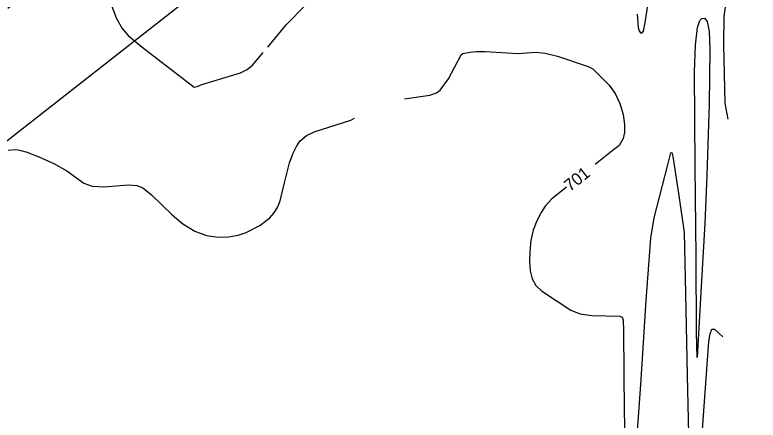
# Model space of a CAD drawing. Extents: x -291892836 to 2945206, y -477993085 to 1832792.
# Drawn here: x 1853880.4 to 1854126.8, y 545368.1 to 545502.4 of the extents above; entities that cross this region are included whole.
import ezdxf

# ---------------------------------------------------------------- set-up
doc = ezdxf.new("R2010")
doc.units = 0
for name, color, linetype in [('DT_X_Contour_Minor', 7, 'Continuous'), ('Level 19', 7, 'Continuous'), ('Level 63', 7, 'Continuous')]:
    doc.layers.add(name, color=color, linetype=linetype)

msp = doc.modelspace()

# ---------------------------------------------------------------- linework, layer by layer
at = {"layer": 'DT_X_Contour_Minor'}
for points in [[(1853878, 545504.7), (1853883.59, 545509.41), (1853892.63, 545517.06), (1853895.8, 545519.19), (1853899.06, 545520.44), (1853901.97, 545520.16), (1853904.46, 545518.7), (1853906.51, 545516.69), (1853908.15, 545514.62), (1853909.5, 545512.42), (1853911.9, 545506.94), (1853914.12, 545501.24), (1853915.98, 545497.89), (1853917.97, 545495.63), (1853922.45, 545491.82), (1853939.83, 545478.48), (1853940.79, 545478.68), (1853942.34, 545479.35), (1853955.24, 545483.22), (1853957.43, 545484.3), (1853959.22, 545485.77), (1853962.75, 545489.99)], [(1854086.72, 545502.72), (1854087.08, 545498.24), (1854087.38, 545497.1), (1854087.83, 545496.53), (1854088.34, 545496.51), (1854088.79, 545497.05), (1854089.36, 545499.95), (1854090.85, 545509.24)], [(1854117.72, 545508.05), (1854117.36, 545507.76), (1854116.64, 545506.77), (1854115.95, 545504.98), (1854115.46, 545502.02), (1854115.37, 545492.49), (1854115.84, 545473.18), (1854116.8, 545467.86)], [(1853964.22, 545491.75), (1853970.32, 545499.1), (1853976.89, 545505.73)], [(1854109.13, 545433.27), (1854107.98, 545412.41), (1854106.57, 545388.9), (1854106.41, 545397.12), (1854106.26, 545422.24), (1854105.93, 545452.17), (1854105.74, 545483.55), (1854106.04, 545492.36), (1854106.72, 545498.27), (1854107.5, 545500.57), (1854108.14, 545501.24), (1854109, 545501.4), (1854109.89, 545500.28), (1854110.56, 545496.97), (1854110.85, 545490.99), (1854110.65, 545472.96), (1854109.86, 545449.35), (1854109.13, 545433.27)], [(1854009.58, 545474.59), (1854017.97, 545475.77), (1854020.16, 545476.58), (1854021.43, 545477.52), (1854024.14, 545481.25), (1854028.37, 545489.16), (1854028.93, 545489.6), (1854031.26, 545490.1), (1854033.43, 545490.31), (1854036.33, 545490.34), (1854047.27, 545489.63), (1854052.97, 545490.03), (1854056.23, 545489.78), (1854060.34, 545488.79), (1854070.48, 545485.32), (1854072.05, 545484.57), (1854073.86, 545482.64), (1854077.49, 545479.12), (1854079.44, 545476.41), (1854081, 545473.05), (1854082.06, 545469.45), (1854082.58, 545466.12), (1854082.54, 545463.47), (1854082.09, 545461.5), (1854080.72, 545459.12), (1854078.32, 545457.22), (1854072.75, 545452.8)], [(1853878.11, 545457.59), (1853880.66, 545457.77), (1853881.93, 545457.62), (1853884.44, 545456.88), (1853888.51, 545455.31), (1853893.28, 545453.14), (1853897.62, 545450.75), (1853903.2, 545446.69), (1853906.04, 545445.64), (1853909.89, 545445.48), (1853918.07, 545446.09), (1853920.88, 545445.85), (1853922.82, 545445.14), (1853925.66, 545442.79), (1853932.51, 545436.1), (1853936.11, 545433.17), (1853940.01, 545430.74), (1853943.95, 545429.28), (1853947.75, 545428.7), (1853951.27, 545428.81), (1853954.4, 545429.4), (1853957.13, 545430.32), (1853961.56, 545432.56), (1853964.88, 545435.14), (1853966.26, 545436.68), (1853967.43, 545438.54), (1853968.39, 545440.83), (1853969.78, 545446.78), (1853971.46, 545453.37), (1853972.56, 545456.36), (1853973.73, 545458.81), (1853974.91, 545460.55), (1853977.13, 545462.49), (1853979.58, 545463.66), (1853991.78, 545467.56), (1853993.05, 545468.2)], [(1854086.15, 545355.35), (1854087.92, 545379.93), (1854089.67, 545407.7), (1854091.27, 545428.38), (1854092.33, 545435.17), (1854096.86, 545452.76), (1854097.94, 545456.74), (1854098.18, 545456.77), (1854098.51, 545455.54), (1854100.6, 545441.76), (1854102.32, 545430.26), (1854102.7, 545410.09), (1854103.31, 545382.98), (1854104.02, 545353.68)], [(1854063.35, 545445.35), (1854058.38, 545441.41), (1854056.24, 545438.97), (1854054.86, 545436.87), (1854053.46, 545434.2), (1854052.27, 545431.06), (1854051.48, 545427.59), (1854051.09, 545424.02), (1854051.02, 545420.61), (1854051.26, 545417.56), (1854051.93, 545414.93), (1854053.16, 545412.74), (1854055.04, 545410.95), (1854064.7, 545404.5), (1854067.85, 545403.31), (1854071.74, 545402.75), (1854080.93, 545402.58), (1854081.77, 545402.18), (1854082.04, 545401.31), (1854082.21, 545397.48), (1854082.38, 545370.78), (1854082.88, 545354.99)], [(1854108.3, 545363.41), (1854110.54, 545394.17), (1854110.88, 545396.7), (1854111.48, 545398.22), (1854112.39, 545398.25), (1854115.14, 545395.75)]]:
    msp.add_lwpolyline(points, dxfattribs=at)
at = {"layer": 'Level 63'}
msp.add_line((1853782.96, 545386.45), (1854903.14, 546264.01), dxfattribs=at)

# ---------------------------------------------------------------- texts
at = {"layer": 'Level 19'}
msp.add_text('701', height=4, rotation=38.4111, dxfattribs=at).set_placement((1854064.48, 545443.69))

doc.saveas('drawing.dxf')
